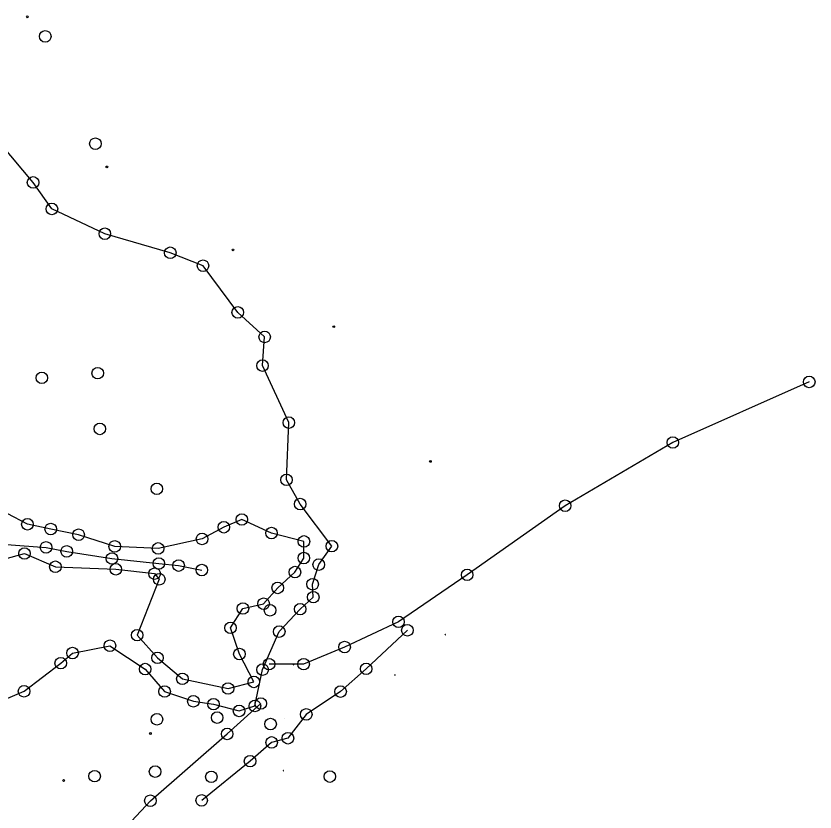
# Model space of a CAD drawing. Extents: x 20503438 to 20508873, y 7964251 to 7984667.
# Drawn here: x 20506378.1 to 20506516.3, y 7975825.9 to 7975963.5 of the extents above; entities that cross this region are included whole.
import ezdxf

# ---------------------------------------------------------------- set-up
doc = ezdxf.new("R2010")
doc.units = 0
for name, color, linetype in [('SurBreakLine', 7, 'Continuous'), ('SurControl', 7, 'Continuous'), ('SurDrainageArrowDown', 7, 'Continuous'), ('SurDrainageArrowUp', 7, 'Continuous'), ('SurSurveyPoints', 7, 'Continuous'), ('SurTopOfWater', 7, 'Continuous')]:
    doc.layers.add(name, color=color, linetype=linetype)

msp = doc.modelspace()

# ---------------------------------------------------------------- linework, layer by layer
at = {"layer": 'SurBreakLine'}
for points in [[(20506427.27, 7975879.11), (20506424.91, 7975883.3), (20506425.3, 7975893.2), (20506420.76, 7975903.05), (20506421.13, 7975908), (20506416.48, 7975912.26), (20506410.47, 7975920.32), (20506404.81, 7975922.56), (20506393.5, 7975925.86), (20506384.35, 7975930.14), (20506381.1, 7975934.72), (20506375.49, 7975941.43)], [(20506376.74, 7975845.56), (20506379.54, 7975846.75), (20506385.88, 7975851.6), (20506387.92, 7975853.35), (20506394.38, 7975854.62), (20506400.47, 7975850.58), (20506403.84, 7975846.71), (20506408.81, 7975845.02), (20506412.28, 7975844.51), (20506416.71, 7975843.34), (20506419.45, 7975844.21), (20506420.77, 7975850.49), (20506423.65, 7975857.06), (20506427.26, 7975860.94), (20506429.54, 7975863.01), (20506429.42, 7975865.25), (20506430.48, 7975868.64), (20506432.75, 7975871.84), (20506427.27, 7975879.11)], [(20506414.8, 7975847.22), (20506419.26, 7975848.37), (20506416.77, 7975853.18), (20506415.22, 7975857.72), (20506417.38, 7975861.06), (20506420.95, 7975861.88), (20506423.38, 7975864.62), (20506426.36, 7975867.35), (20506427.9, 7975869.78), (20506427.92, 7975872.65), (20506422.31, 7975874.11), (20506417.19, 7975876.44), (20506414.07, 7975875.11), (20506410.3, 7975873.08), (20506402.71, 7975871.44), (20506395.21, 7975871.79), (20506388.97, 7975873.81), (20506384.14, 7975874.79), (20506380.12, 7975875.61), (20506376.63, 7975877.46)], [(20506376.06, 7975869.56), (20506379.62, 7975870.57), (20506384.95, 7975868.27), (20506395.4, 7975867.84), (20506402.11, 7975867.08), (20506402.92, 7975866.11), (20506399.09, 7975856.45), (20506402.61, 7975852.52), (20506406.9, 7975848.89), (20506414.8, 7975847.22)], [(20506445.8, 7975857.29), (20506438.67, 7975850.63), (20506434.25, 7975846.69), (20506428.32, 7975842.75), (20506425.15, 7975838.63), (20506422.34, 7975837.9), (20506418.61, 7975834.67), (20506410.24, 7975827.88)]]:
    msp.add_lwpolyline(points, dxfattribs=at)
at = {"layer": 'SurControl'}
for centre in [(20506380.1, 7975963.35), (20506393.84, 7975937.4), (20506415.66, 7975923.06), (20506433.07, 7975909.78), (20506449.78, 7975886.48), (20506401.38, 7975839.44), (20506386.38, 7975831.32)]:
    msp.add_circle(centre, 0.15, dxfattribs=at)
at = {"layer": 'SurDrainageArrowDown'}
for points in [[(20506515.27, 7975900.22), (20506491.69, 7975889.76), (20506473.07, 7975878.83), (20506456.14, 7975866.87), (20506444.27, 7975858.75), (20506434.95, 7975854.4), (20506427.87, 7975851.44), (20506421.88, 7975851.44)], [(20506369.19, 7975712.67), (20506368.98, 7975720.4), (20506372.51, 7975735.94), (20506378.6, 7975744.24), (20506370.99, 7975768.45), (20506369.36, 7975783.51), (20506377.65, 7975799.41), (20506386.64, 7975812.01), (20506401.37, 7975827.82), (20506414.65, 7975839.37), (20506420.46, 7975844.64)]]:
    msp.add_lwpolyline(points, dxfattribs=at)
at = {"layer": 'SurDrainageArrowUp'}
msp.add_lwpolyline([(20506376.54, 7975872.14), (20506383.34, 7975871.63), (20506386.91, 7975870.93), (20506394.73, 7975869.7), (20506402.84, 7975868.84), (20506406.26, 7975868.48), (20506410.27, 7975867.7)], dxfattribs=at)
at = {"layer": 'SurSurveyPoints'}
for centre in [(20506383.2, 7975959.98), (20506391.86, 7975941.42), (20506381.1, 7975934.72), (20506384.35, 7975930.14), (20506393.5, 7975925.86), (20506404.81, 7975922.56), (20506410.47, 7975920.32), (20506416.48, 7975912.26), (20506421.13, 7975908), (20506420.76, 7975903.05), (20506392.27, 7975901.74), (20506382.61, 7975900.94), (20506515.27, 7975900.22), (20506392.64, 7975892.11), (20506425.3, 7975893.2), (20506491.69, 7975889.76), (20506424.91, 7975883.3), (20506402.49, 7975881.74), (20506427.27, 7975879.11), (20506473.07, 7975878.83), (20506380.12, 7975875.61), (20506417.19, 7975876.44), (20506384.14, 7975874.79), (20506414.07, 7975875.11), (20506422.31, 7975874.11), (20506388.97, 7975873.81), (20506410.3, 7975873.08), (20506427.92, 7975872.65), (20506383.34, 7975871.63), (20506395.21, 7975871.79), (20506402.71, 7975871.44), (20506432.75, 7975871.84), (20506379.62, 7975870.57), (20506386.91, 7975870.93), (20506427.9, 7975869.78), (20506394.73, 7975869.7), (20506402.84, 7975868.84), (20506406.26, 7975868.48), (20506430.48, 7975868.64), (20506384.95, 7975868.27), (20506395.4, 7975867.84), (20506402.11, 7975867.08), (20506410.27, 7975867.7), (20506426.36, 7975867.35), (20506402.92, 7975866.11), (20506456.14, 7975866.87), (20506423.38, 7975864.62), (20506429.42, 7975865.25), (20506429.54, 7975863.01), (20506420.95, 7975861.88), (20506417.38, 7975861.06), (20506422.06, 7975860.75), (20506427.26, 7975860.94), (20506444.27, 7975858.75), (20506415.22, 7975857.72), (20506399.09, 7975856.45), (20506423.65, 7975857.06), (20506445.8, 7975857.29), (20506394.38, 7975854.62), (20506387.92, 7975853.35), (20506416.77, 7975853.18), (20506434.95, 7975854.4), (20506402.61, 7975852.52), (20506385.88, 7975851.6), (20506400.47, 7975850.58), (20506420.77, 7975850.49), (20506421.88, 7975851.44), (20506427.87, 7975851.44), (20506438.67, 7975850.63), (20506406.9, 7975848.89), (20506419.26, 7975848.37), (20506379.54, 7975846.75), (20506403.84, 7975846.71), (20506414.8, 7975847.22), (20506434.25, 7975846.69), (20506408.81, 7975845.02), (20506412.28, 7975844.51), (20506419.45, 7975844.21), (20506420.46, 7975844.64), (20506412.92, 7975842.19), (20506416.71, 7975843.34), (20506428.32, 7975842.75), (20506402.51, 7975841.9), (20506422.15, 7975841.08), (20506414.65, 7975839.37), (20506425.15, 7975838.63), (20506422.34, 7975837.9), (20506418.61, 7975834.67), (20506402.19, 7975832.86), (20506391.73, 7975832.07), (20506411.91, 7975831.96), (20506432.4, 7975832), (20506401.37, 7975827.82), (20506410.24, 7975827.88)]:
    msp.add_circle(centre, 1, dxfattribs=at)
at = {"layer": 'SurTopOfWater'}
for points in [[(20506452.33, 7975856.52), (20506452.37, 7975856.52), (20506452.37, 7975856.56), (20506452.33, 7975856.56)], [(20506452.35, 7975856.57), (20506452.35, 7975856.57), (20506452.35, 7975856.53), (20506452.35, 7975856.53)], [(20506452.35, 7975856.57), (20506452.35, 7975856.57), (20506452.35, 7975856.55), (20506452.35, 7975856.55)], [(20506452.35, 7975856.55), (20506452.35, 7975856.55), (20506452.35, 7975856.54), (20506452.35, 7975856.54)], [(20506452.35, 7975856.54), (20506452.35, 7975856.54), (20506452.35, 7975856.53), (20506452.35, 7975856.53)], [(20506426.11, 7975851.31), (20506426.15, 7975851.31), (20506426.15, 7975851.35), (20506426.11, 7975851.35)], [(20506426.13, 7975851.36), (20506426.13, 7975851.36), (20506426.13, 7975851.32), (20506426.13, 7975851.32)], [(20506426.13, 7975851.36), (20506426.13, 7975851.36), (20506426.13, 7975851.34), (20506426.13, 7975851.34)], [(20506426.13, 7975851.34), (20506426.13, 7975851.34), (20506426.13, 7975851.33), (20506426.13, 7975851.33)], [(20506426.13, 7975851.33), (20506426.13, 7975851.33), (20506426.13, 7975851.32), (20506426.13, 7975851.32)], [(20506443.63, 7975849.52), (20506443.67, 7975849.52), (20506443.67, 7975849.56), (20506443.63, 7975849.56)], [(20506443.65, 7975849.57), (20506443.65, 7975849.57), (20506443.65, 7975849.53), (20506443.65, 7975849.53)], [(20506443.65, 7975849.57), (20506443.65, 7975849.57), (20506443.65, 7975849.55), (20506443.65, 7975849.55)], [(20506443.65, 7975849.55), (20506443.65, 7975849.55), (20506443.65, 7975849.54), (20506443.65, 7975849.54)], [(20506443.65, 7975849.54), (20506443.65, 7975849.54), (20506443.65, 7975849.53), (20506443.65, 7975849.53)], [(20506424.59, 7975841.96), (20506424.63, 7975841.96), (20506424.63, 7975842), (20506424.59, 7975842)], [(20506424.61, 7975842.01), (20506424.61, 7975842.01), (20506424.61, 7975841.97), (20506424.61, 7975841.97)], [(20506424.61, 7975842.01), (20506424.61, 7975842.01), (20506424.61, 7975841.99), (20506424.61, 7975841.99)], [(20506424.61, 7975841.99), (20506424.61, 7975841.99), (20506424.61, 7975841.98), (20506424.61, 7975841.98)], [(20506424.61, 7975841.98), (20506424.61, 7975841.98), (20506424.61, 7975841.97), (20506424.61, 7975841.97)], [(20506424.32, 7975833.01), (20506424.36, 7975833.01), (20506424.36, 7975833.05), (20506424.32, 7975833.05)], [(20506424.34, 7975833.06), (20506424.34, 7975833.06), (20506424.34, 7975833.02), (20506424.34, 7975833.02)], [(20506424.34, 7975833.06), (20506424.34, 7975833.06), (20506424.34, 7975833.04), (20506424.34, 7975833.04)], [(20506424.34, 7975833.04), (20506424.34, 7975833.04), (20506424.34, 7975833.03), (20506424.34, 7975833.03)], [(20506424.34, 7975833.03), (20506424.34, 7975833.03), (20506424.34, 7975833.02), (20506424.34, 7975833.02)]]:
    msp.add_lwpolyline(points, close=True, dxfattribs=at)
for centre in [(20506452.34, 7975856.54), (20506452.35, 7975856.54), (20506452.36, 7975856.54), (20506426.12, 7975851.33), (20506426.13, 7975851.33), (20506426.14, 7975851.33), (20506443.64, 7975849.54), (20506443.65, 7975849.54), (20506443.66, 7975849.54), (20506424.6, 7975841.98), (20506424.61, 7975841.98), (20506424.62, 7975841.98), (20506424.33, 7975833.03), (20506424.34, 7975833.03), (20506424.35, 7975833.03)]:
    msp.add_arc(centre, 0.00586, 186.3566, 5.6839, dxfattribs=at)

doc.saveas('drawing.dxf')
